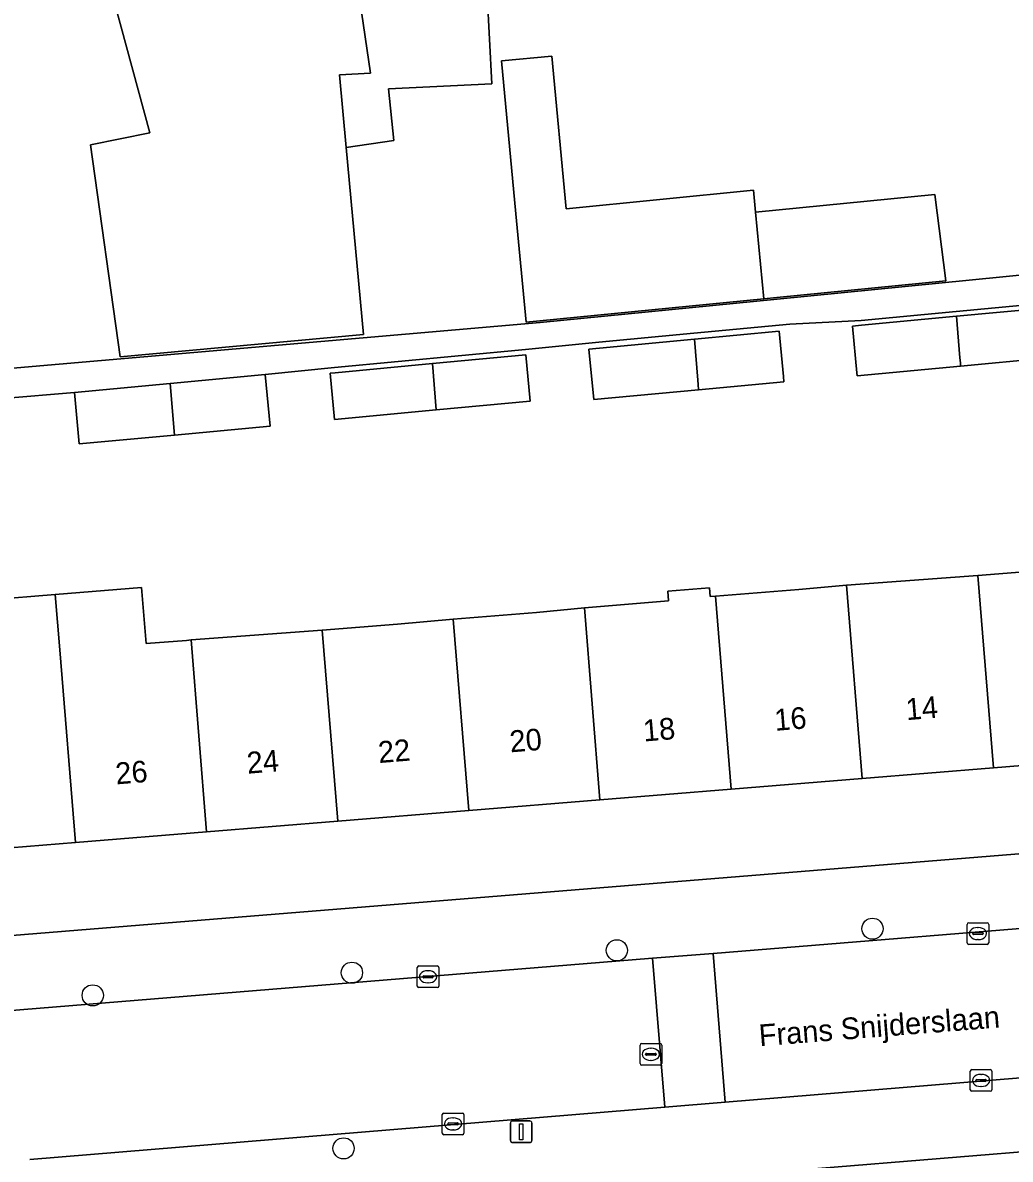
# Model space of a CAD drawing. Extents: x 163008 to 163854, y 382777 to 383982.
# Drawn here: x 163238.3 to 163283.9, y 383534.4 to 383586.8 of the extents above; entities that cross this region are included whole.
import ezdxf

# ---------------------------------------------------------------- set-up
doc = ezdxf.new("R2010")
doc.units = 0
for name, color, linetype in [('IMGEO_Boom', 7, 'Continuous'), ('IMGEO_Erf', 7, 'Continuous'), ('IMGEO_Kolk', 7, 'Continuous'), ('IMGEO_Lichtmast', 7, 'Continuous'), ('IMGEO_Openbare_ruimte_label', 7, 'Continuous'), ('IMGEO_Pand', 7, 'Continuous'), ('IMGEO_Pand_nummerreeks', 7, 'Continuous'), ('IMGEO_Rijbaan_lokaal_open', 7, 'Continuous'), ('IMGEO_Rioolput', 7, 'Continuous'), ('IMGEO_Voetpad_open', 7, 'Continuous')]:
    doc.layers.add(name, color=color, linetype=linetype)

msp = doc.modelspace()

# ---------------------------------------------------------------- linework, layer by layer
at = {"layer": 'IMGEO_Boom'}
for centre in [(163277.501, 383545.024), (163265.706, 383544.027), (163253.479, 383542.994), (163241.519, 383541.947), (163253.093, 383534.884)]:
    msp.add_circle(centre, 0.489, dxfattribs=at)
at = {"layer": 'IMGEO_Erf'}
for points in [[(163259.721, 383588.165), (163259.933, 383584.022), (163255.163, 383583.797), (163255.41, 383581.414), (163253.215, 383581.094), (163254.009, 383572.458), (163242.787, 383571.428), (163241.416, 383581.216), (163244.155, 383581.764), (163241.459, 383591.701)], [(163227.885, 383570.033), (163262.164, 383573.013), (163273.102, 383574.091), (163285.074, 383575.27), (163285.412, 383575.196), (163284.394, 383580.101), (163288.356, 383580.395), (163286.444, 383590.087)], [(163285.784, 383573.931), (163281.366, 383573.514), (163276.977, 383573.101), (163273.682, 383572.939), (163269.264, 383572.523), (163264.875, 383572.109), (163261.485, 383571.757), (163252.678, 383570.927), (163249.478, 383570.603), (163249.701, 383568.232), (163245.284, 383567.816), (163240.895, 383567.403), (163240.671, 383569.773), (163237.377, 383569.495)], [(163236.768, 383560.209), (163239.792, 383560.455), (163243.77, 383560.778), (163243.935, 383558.738), (163243.98, 383558.185), (163245.846, 383558.337), (163246.053, 383558.354), (163252.107, 383558.806), (163255.59, 383559.089), (163258.156, 383559.318), (163261.99, 383559.63), (163264.205, 383559.838), (163268.095, 383560.154), (163268.059, 383560.605), (163269.976, 383560.761), (163270.009, 383560.355), (163270.252, 383560.375), (163274.11, 383560.689), (163276.303, 383560.878), (163282.357, 383561.327), (163286.019, 383561.624)], [(163331.439, 383538.568), (163252.404, 383532.102)]]:
    msp.add_lwpolyline(points, dxfattribs=at)
for points in [[(163272.105, 383578.102), (163280.386, 383578.919), (163280.884, 383574.927), (163273.092, 383574.159), (163272.482, 383574.099), (163262.154, 383573.081), (163261.514, 383573.018), (163261.043, 383578.032), (163260.38, 383585.082), (163262.7, 383585.3), (163263.362, 383578.26), (163272.01, 383579.113)], [(163276.793, 383570.55), (163276.78, 383570.691), (163276.576, 383572.847), (163276.997, 383572.886), (163281.383, 383573.299), (163285.241, 383573.662), (163285.457, 383571.365), (163281.571, 383570.999)], [(163264.637, 383569.449), (163264.416, 383571.779), (163264.902, 383571.825), (163269.287, 383572.238), (163273.192, 383572.606), (163273.359, 383570.833), (163273.389, 383570.52), (163273.411, 383570.277), (163269.477, 383569.906)], [(163257.37, 383568.978), (163252.674, 383568.536), (163252.473, 383570.671), (163252.7, 383570.693), (163257.196, 383571.116), (163261.507, 383571.523), (163261.708, 383569.386)], [(163311.756, 383550.72), (163311.347, 383555.751), (163307.35, 383555.425), (163307.431, 383554.428), (163301.232, 383553.924), (163295.181, 383553.432), (163289.13, 383552.94), (163283.079, 383552.448), (163277.029, 383551.956), (163270.977, 383551.464), (163264.926, 383550.972), (163258.875, 383550.48), (163252.824, 383549.988), (163246.773, 383549.496), (163240.722, 383549.004), (163234.672, 383548.512), (163228.472, 383548.008), (163228.776, 383543.576), (163233.801, 383544.382)]]:
    msp.add_lwpolyline(points, close=True, dxfattribs=at)
at = {"layer": 'IMGEO_Kolk'}
for p, q in [((163281.867, 383544.375), (163281.867, 383545.227)), ((163281.942, 383545.301), (163282.794, 383545.301)), ((163282.355, 383545.081), (163282.38, 383545.081)), ((163282.868, 383545.227), (163282.868, 383544.375)), ((163282.126, 383544.795), (163282.126, 383544.807)), ((163282.564, 383544.758), (163282.166, 383544.758)), ((163282.169, 383544.844), (163282.567, 383544.844)), ((163282.61, 383544.807), (163282.61, 383544.795)), ((163282.794, 383544.301), (163281.942, 383544.301)), ((163282.378, 383544.521), (163282.353, 383544.521)), ((163256.491, 383542.38), (163256.491, 383543.232)), ((163256.566, 383543.306), (163257.418, 383543.306)), ((163256.979, 383543.086), (163257.004, 383543.086)), ((163257.492, 383543.232), (163257.492, 383542.38)), ((163256.75, 383542.8), (163256.75, 383542.812)), ((163257.188, 383542.763), (163256.79, 383542.763)), ((163256.793, 383542.849), (163257.191, 383542.849)), ((163257.002, 383542.526), (163256.977, 383542.526)), ((163257.234, 383542.812), (163257.234, 383542.8)), ((163257.418, 383542.306), (163256.566, 383542.306)), ((163282.013, 383537.594), (163282.013, 383538.446)), ((163282.088, 383538.52), (163282.94, 383538.52)), ((163282.501, 383538.3), (163282.526, 383538.3)), ((163283.014, 383538.446), (163283.014, 383537.594)), ((163282.272, 383538.014), (163282.272, 383538.026)), ((163282.71, 383537.977), (163282.312, 383537.977)), ((163282.315, 383538.063), (163282.713, 383538.063)), ((163282.524, 383537.74), (163282.499, 383537.74)), ((163282.756, 383538.026), (163282.756, 383538.014)), ((163282.94, 383537.52), (163282.088, 383537.52)), ((163257.648, 383535.589), (163257.648, 383536.441)), ((163257.723, 383536.515), (163258.575, 383536.515)), ((163258.136, 383536.295), (163258.161, 383536.295)), ((163258.649, 383536.441), (163258.649, 383535.589)), ((163257.907, 383536.009), (163257.907, 383536.021)), ((163258.345, 383535.972), (163257.947, 383535.972)), ((163257.95, 383536.058), (163258.348, 383536.058)), ((163258.159, 383535.735), (163258.134, 383535.735)), ((163258.391, 383536.021), (163258.391, 383536.009)), ((163258.575, 383535.515), (163257.723, 383535.515))]:
    msp.add_line(p, q, dxfattribs=at)
for points in [[(163281.867, 383544.375), (163281.867, 383545.227)], [(163281.942, 383545.301), (163282.794, 383545.301)], [(163282.868, 383545.227), (163282.868, 383544.375)], [(163282.794, 383544.301), (163281.942, 383544.301)], [(163256.491, 383542.38), (163256.491, 383543.232)], [(163256.566, 383543.306), (163257.418, 383543.306)], [(163257.492, 383543.232), (163257.492, 383542.38)], [(163257.418, 383542.306), (163256.566, 383542.306)], [(163282.013, 383537.594), (163282.013, 383538.446)], [(163282.088, 383538.52), (163282.94, 383538.52)], [(163283.014, 383538.446), (163283.014, 383537.594)], [(163282.94, 383537.52), (163282.088, 383537.52)], [(163257.648, 383535.589), (163257.648, 383536.441)], [(163257.723, 383536.515), (163258.575, 383536.515)], [(163258.649, 383536.441), (163258.649, 383535.589)], [(163258.575, 383535.515), (163257.723, 383535.515)]]:
    msp.add_lwpolyline(points, dxfattribs=at)
for centre, radius, start, end in [((163281.944, 383545.225), 0.0765, 91.552, 178.448), ((163281.944, 383545.225), 0.0765, 91.552, 178.448), ((163282.792, 383545.225), 0.0765, 1.552, 88.448), ((163282.792, 383545.225), 0.0765, 1.552, 88.448), ((163282.166, 383544.804), 0.0403, 85.8775, 175.7526), ((163282.163, 383544.794), 0.0366, 178.938, 274.7102), ((163282.567, 383544.801), 0.043, 264.8664, 352.4533), ((163282.571, 383544.806), 0.0386, 1.7309, 96.639), ((163281.944, 383544.377), 0.0765, 181.552, 268.448), ((163281.944, 383544.377), 0.0765, 181.552, 268.448), ((163282.792, 383544.377), 0.0765, 271.552, 358.448), ((163282.792, 383544.377), 0.0765, 271.552, 358.448), ((163256.568, 383543.23), 0.0765, 91.552, 178.448), ((163256.568, 383543.23), 0.0765, 91.552, 178.448), ((163257.416, 383543.23), 0.0765, 1.552, 88.448), ((163257.416, 383543.23), 0.0765, 1.552, 88.448), ((163256.79, 383542.809), 0.0403, 85.8775, 175.7526), ((163256.787, 383542.799), 0.0366, 178.938, 274.7102), ((163257.191, 383542.806), 0.043, 264.8664, 352.4533), ((163257.195, 383542.811), 0.0386, 1.7309, 96.639), ((163256.568, 383542.382), 0.0765, 181.552, 268.448), ((163256.568, 383542.382), 0.0765, 181.552, 268.448), ((163257.416, 383542.382), 0.0765, 271.552, 358.448), ((163257.416, 383542.382), 0.0765, 271.552, 358.448), ((163282.09, 383538.444), 0.0765, 91.552, 178.448), ((163282.09, 383538.444), 0.0765, 91.552, 178.448), ((163282.938, 383538.444), 0.0765, 1.552, 88.448), ((163282.938, 383538.444), 0.0765, 1.552, 88.448), ((163282.312, 383538.023), 0.0403, 85.8775, 175.7526), ((163282.309, 383538.013), 0.0366, 178.938, 274.7102), ((163282.713, 383538.02), 0.043, 264.8664, 352.4533), ((163282.717, 383538.025), 0.0386, 1.7309, 96.639), ((163282.09, 383537.596), 0.0765, 181.552, 268.448), ((163282.09, 383537.596), 0.0765, 181.552, 268.448), ((163282.938, 383537.596), 0.0765, 271.552, 358.448), ((163282.938, 383537.596), 0.0765, 271.552, 358.448), ((163257.725, 383536.439), 0.0765, 91.552, 178.448), ((163257.725, 383536.439), 0.0765, 91.552, 178.448), ((163258.573, 383536.439), 0.0765, 1.552, 88.448), ((163258.573, 383536.439), 0.0765, 1.552, 88.448), ((163257.947, 383536.018), 0.0403, 85.8775, 175.7526), ((163257.944, 383536.008), 0.0366, 178.938, 274.7102), ((163258.348, 383536.015), 0.043, 264.8664, 352.4533), ((163258.352, 383536.02), 0.0386, 1.7309, 96.639), ((163257.725, 383535.591), 0.0765, 181.552, 268.448), ((163257.725, 383535.591), 0.0765, 181.552, 268.448), ((163258.573, 383535.591), 0.0765, 271.552, 358.448), ((163258.573, 383535.591), 0.0765, 271.552, 358.448)]:
    msp.add_arc(centre, radius, start, end, dxfattribs=at)
for centre, major_axis, ratio, start_param, end_param in [((163282.354, 383544.801), (-0.387, 0.002), 0.722429, 4.712389, 7.853982), ((163282.379, 383544.801), (-0.39, 0.002), 0.717154, 1.570796, 4.712389), ((163256.978, 383542.806), (-0.387, 0.002), 0.722429, 4.712389, 7.853982), ((163257.003, 383542.806), (-0.39, 0.002), 0.717154, 1.570796, 4.712389), ((163282.5, 383538.02), (-0.387, 0.002), 0.722429, 4.712389, 7.853982), ((163282.525, 383538.02), (-0.39, 0.002), 0.717154, 1.570796, 4.712389), ((163258.135, 383536.015), (-0.387, 0.002), 0.722429, 4.712389, 7.853982), ((163258.16, 383536.015), (-0.39, 0.002), 0.717154, 1.570796, 4.712389)]:
    msp.add_ellipse(centre, major_axis=major_axis, ratio=ratio, start_param=start_param, end_param=end_param, dxfattribs=at)
at = {"layer": 'IMGEO_Lichtmast'}
for p, q in [((163260.896, 383536.149), (163261.686, 383536.149)), ((163261.686, 383536.149), (163260.896, 383536.149)), ((163260.796, 383535.249), (163260.796, 383536.049)), ((163260.796, 383536.049), (163260.796, 383535.249)), ((163261.786, 383536.049), (163261.786, 383535.249)), ((163261.786, 383535.249), (163261.786, 383536.049)), ((163261.686, 383535.149), (163260.896, 383535.149)), ((163260.896, 383535.149), (163261.686, 383535.149))]:
    msp.add_line(p, q, dxfattribs=at)
msp.add_lwpolyline([(163261.216, 383536.024), (163261.366, 383536.024), (163261.366, 383535.274), (163261.216, 383535.274), (163261.216, 383536.024)], dxfattribs=at)
for centre, start, end in [((163260.896, 383536.049), 90, 180), ((163260.896, 383536.049), 90, 180), ((163261.686, 383536.049), 0, 90), ((163261.686, 383536.049), 360, 90), ((163260.896, 383535.249), 180, 270), ((163260.896, 383535.249), 180, 270), ((163261.686, 383535.249), 270, 0), ((163261.686, 383535.249), 270, 0)]:
    msp.add_arc(centre, 0.1, start, end, dxfattribs=at)
at = {"layer": 'IMGEO_Pand'}
for points in [[(163258.951, 383603.216), (163253.26, 383602.913), (163253.526, 383597.921), (163253.682, 383594.985), (163252.821, 383594.939), (163253.849, 383587.882), (163254.339, 383584.519), (163252.908, 383584.439), (163253.215, 383581.094), (163255.41, 383581.414), (163255.163, 383583.797), (163259.933, 383584.022), (163259.721, 383588.165)], [(163252.821, 383594.939), (163252.6, 383596.45), (163251.355, 383601.074), (163251.02, 383602.319), (163239.435, 383599.2), (163240.541, 383595.09), (163240.735, 383594.37), (163241.459, 383591.701), (163244.155, 383581.764), (163241.416, 383581.216), (163242.787, 383571.428), (163254.009, 383572.458), (163253.215, 383581.094), (163252.908, 383584.439), (163254.339, 383584.519), (163253.849, 383587.882)], [(163272.105, 383578.102), (163272.01, 383579.113), (163263.362, 383578.26), (163262.7, 383585.3), (163260.38, 383585.082), (163261.043, 383578.032), (163261.514, 383573.018), (163262.154, 383573.081), (163272.482, 383574.099)], [(163272.105, 383578.102), (163272.482, 383574.099), (163273.092, 383574.159), (163280.884, 383574.927), (163280.386, 383578.919)], [(163281.383, 383573.299), (163281.54, 383571.373), (163281.559, 383571.141), (163281.571, 383570.999), (163285.457, 383571.365), (163285.241, 383573.662)], [(163281.383, 383573.299), (163276.997, 383572.886), (163276.576, 383572.847), (163276.78, 383570.691), (163276.793, 383570.55), (163281.571, 383570.999), (163281.559, 383571.141), (163281.54, 383571.373)], [(163269.287, 383572.238), (163269.441, 383570.352), (163269.457, 383570.15), (163269.477, 383569.906), (163273.411, 383570.277), (163273.389, 383570.52), (163273.359, 383570.833), (163273.192, 383572.606)], [(163269.287, 383572.238), (163264.902, 383571.825), (163264.416, 383571.779), (163264.637, 383569.449), (163269.477, 383569.906), (163269.457, 383570.15), (163269.441, 383570.352)], [(163261.507, 383571.523), (163257.196, 383571.116), (163257.37, 383568.978), (163261.708, 383569.386)], [(163257.196, 383571.116), (163252.7, 383570.693), (163252.473, 383570.671), (163252.674, 383568.536), (163257.37, 383568.978)], [(163245.091, 383570.189), (163245.284, 383567.816), (163249.701, 383568.232), (163249.478, 383570.603)], [(163245.091, 383570.189), (163240.671, 383569.773), (163240.895, 383567.403), (163245.284, 383567.816)], [(163288.406, 383561.841), (163286.019, 383561.624), (163282.357, 383561.327), (163283.079, 383552.448), (163289.13, 383552.94)], [(163276.303, 383560.878), (163274.11, 383560.689), (163270.252, 383560.375), (163270.977, 383551.464), (163277.029, 383551.956)], [(163282.357, 383561.327), (163276.303, 383560.878), (163277.029, 383551.956), (163283.079, 383552.448)], [(163239.999, 383557.897), (163239.792, 383560.455), (163236.768, 383560.209), (163236.972, 383557.695), (163233.945, 383557.449), (163234.672, 383548.512), (163240.722, 383549.004)], [(163246.053, 383558.354), (163245.846, 383558.337), (163243.98, 383558.185), (163243.935, 383558.738), (163243.77, 383560.778), (163239.792, 383560.455), (163239.999, 383557.897), (163240.722, 383549.004), (163246.773, 383549.496)], [(163264.926, 383550.972), (163270.977, 383551.464), (163270.252, 383560.375), (163270.009, 383560.355), (163269.976, 383560.761), (163268.059, 383560.605), (163268.095, 383560.154), (163264.205, 383559.838)], [(163264.205, 383559.838), (163261.99, 383559.63), (163258.156, 383559.318), (163258.875, 383550.48), (163264.926, 383550.972)], [(163258.156, 383559.318), (163255.59, 383559.089), (163252.107, 383558.806), (163252.824, 383549.988), (163258.875, 383550.48)], [(163252.107, 383558.806), (163246.053, 383558.354), (163246.773, 383549.496), (163252.824, 383549.988)]]:
    msp.add_lwpolyline(points, close=True, dxfattribs=at)
at = {"layer": 'IMGEO_Rijbaan_lokaal_open'}
for points in [[(163270.143, 383543.885), (163270.708, 383537.014), (163321.291, 383541.183), (163320.736, 383547.998), (163318.471, 383547.814), (163308.699, 383547.019)], [(163267.918, 383536.784), (163270.708, 383537.014), (163270.143, 383543.885), (163267.352, 383543.659)]]:
    msp.add_lwpolyline(points, close=True, dxfattribs=at)
for points in [[(163267.352, 383543.659), (163236.625, 383541.161)], [(163238.621, 383534.369), (163267.918, 383536.784), (163267.352, 383543.659)]]:
    msp.add_lwpolyline(points, dxfattribs=at)
at = {"layer": 'IMGEO_Rioolput'}
for p, q in [((163266.774, 383538.801), (163266.774, 383539.653)), ((163266.849, 383539.727), (163267.701, 383539.727)), ((163267.262, 383539.507), (163267.287, 383539.507)), ((163267.775, 383539.653), (163267.775, 383538.801)), ((163267.033, 383539.221), (163267.033, 383539.233)), ((163267.471, 383539.184), (163267.073, 383539.184)), ((163267.076, 383539.27), (163267.474, 383539.27)), ((163267.285, 383538.947), (163267.26, 383538.947)), ((163267.517, 383539.233), (163267.517, 383539.221)), ((163267.701, 383538.727), (163266.849, 383538.727))]:
    msp.add_line(p, q, dxfattribs=at)
for points in [[(163266.774, 383538.801), (163266.774, 383539.653)], [(163266.849, 383539.727), (163267.701, 383539.727)], [(163267.775, 383539.653), (163267.775, 383538.801)], [(163267.701, 383538.727), (163266.849, 383538.727)]]:
    msp.add_lwpolyline(points, dxfattribs=at)
for centre, radius, start, end in [((163266.851, 383539.651), 0.0765, 91.552, 178.448), ((163266.851, 383539.651), 0.0765, 91.552, 178.448), ((163267.699, 383539.651), 0.0765, 1.552, 88.448), ((163267.699, 383539.651), 0.0765, 1.552, 88.448), ((163266.851, 383538.803), 0.0765, 181.552, 268.448), ((163266.851, 383538.803), 0.0765, 181.552, 268.448), ((163267.073, 383539.23), 0.0403, 85.8775, 175.7526), ((163267.07, 383539.22), 0.0366, 178.938, 274.7102), ((163267.474, 383539.227), 0.043, 264.8664, 352.4533), ((163267.478, 383539.232), 0.0386, 1.7309, 96.639), ((163267.699, 383538.803), 0.0765, 271.552, 358.448), ((163267.699, 383538.803), 0.0765, 271.552, 358.448)]:
    msp.add_arc(centre, radius, start, end, dxfattribs=at)
for centre, major_axis, ratio, start_param, end_param in [((163267.261, 383539.227), (-0.387, 0.002), 0.722429, 4.712389, 7.853982), ((163267.286, 383539.227), (-0.39, 0.002), 0.717154, 1.570796, 4.712389)]:
    msp.add_ellipse(centre, major_axis=major_axis, ratio=ratio, start_param=start_param, end_param=end_param, dxfattribs=at)
at = {"layer": 'IMGEO_Voetpad_open'}
for points in [[(163310.848, 383577.587), (163308.367, 383577.369), (163306.062, 383577.137), (163289.179, 383575.55), (163285.412, 383575.196), (163285.074, 383575.27), (163273.102, 383574.091), (163262.164, 383573.013), (163227.885, 383570.033)], [(163237.377, 383569.495), (163240.671, 383569.773), (163245.091, 383570.189), (163249.478, 383570.603), (163252.678, 383570.927), (163261.485, 383571.757), (163264.875, 383572.109), (163269.264, 383572.523), (163273.682, 383572.939), (163276.977, 383573.101), (163281.366, 383573.514), (163285.784, 383573.931), (163289.055, 383574.186), (163293.46, 383574.601), (163297.862, 383575.015), (163309.6, 383575.928), (163310.467, 383566.575), (163311.022, 383559.747)], [(163311.756, 383550.72), (163233.801, 383544.382), (163228.776, 383543.576), (163227.099, 383543.307), (163226.51, 383543.15), (163223.293, 383542.296), (163219.553, 383541.063), (163219.33, 383540.976), (163216.477, 383539.862), (163216.383, 383539.819), (163214.681, 383539.043), (163213.032, 383538.22), (163211.882, 383537.646), (163209.098, 383536.078), (163209.009, 383536.228), (163208.124, 383535.721), (163206.44, 383534.758), (163206.545, 383534.594), (163204.503, 383533.255)], [(163236.625, 383541.161), (163267.352, 383543.659), (163270.143, 383543.885), (163308.699, 383547.019), (163308.661, 383547.506), (163318.437, 383548.246), (163318.471, 383547.814), (163320.736, 383547.998), (163323.477, 383548.221), (163329.819, 383548.736)], [(163321.291, 383541.183), (163270.708, 383537.014), (163267.918, 383536.784), (163238.621, 383534.369)], [(163239.015, 383531.007), (163250.409, 383531.939), (163252.404, 383532.102), (163331.439, 383538.568), (163337.61, 383538.928), (163340.828, 383538.952)]]:
    msp.add_lwpolyline(points, dxfattribs=at)

# ---------------------------------------------------------------- texts
at = {"layer": 'IMGEO_Openbare_ruimte_label'}
msp.add_text('Frans Snijderslaan', height=1, rotation=4.4734, dxfattribs=at).set_placement((163272.297, 383539.599))
at = {"layer": 'IMGEO_Pand_nummerreeks'}
for s, rotation, p in [('14', 4.6467, (163279.073, 383554.65)), ('16', 4.6467, (163273.01, 383554.157)), ('18', 4.6484, (163266.95, 383553.665)), ('20', 4.6467, (163260.795, 383553.164)), ('22', 4.6467, (163254.726, 383552.67)), ('24', 4.6467, (163248.666, 383552.178)), ('26', 4.6467, (163242.602, 383551.685))]:
    msp.add_text(s, height=1, rotation=rotation, dxfattribs=at).set_placement(p)

doc.saveas('drawing.dxf')
